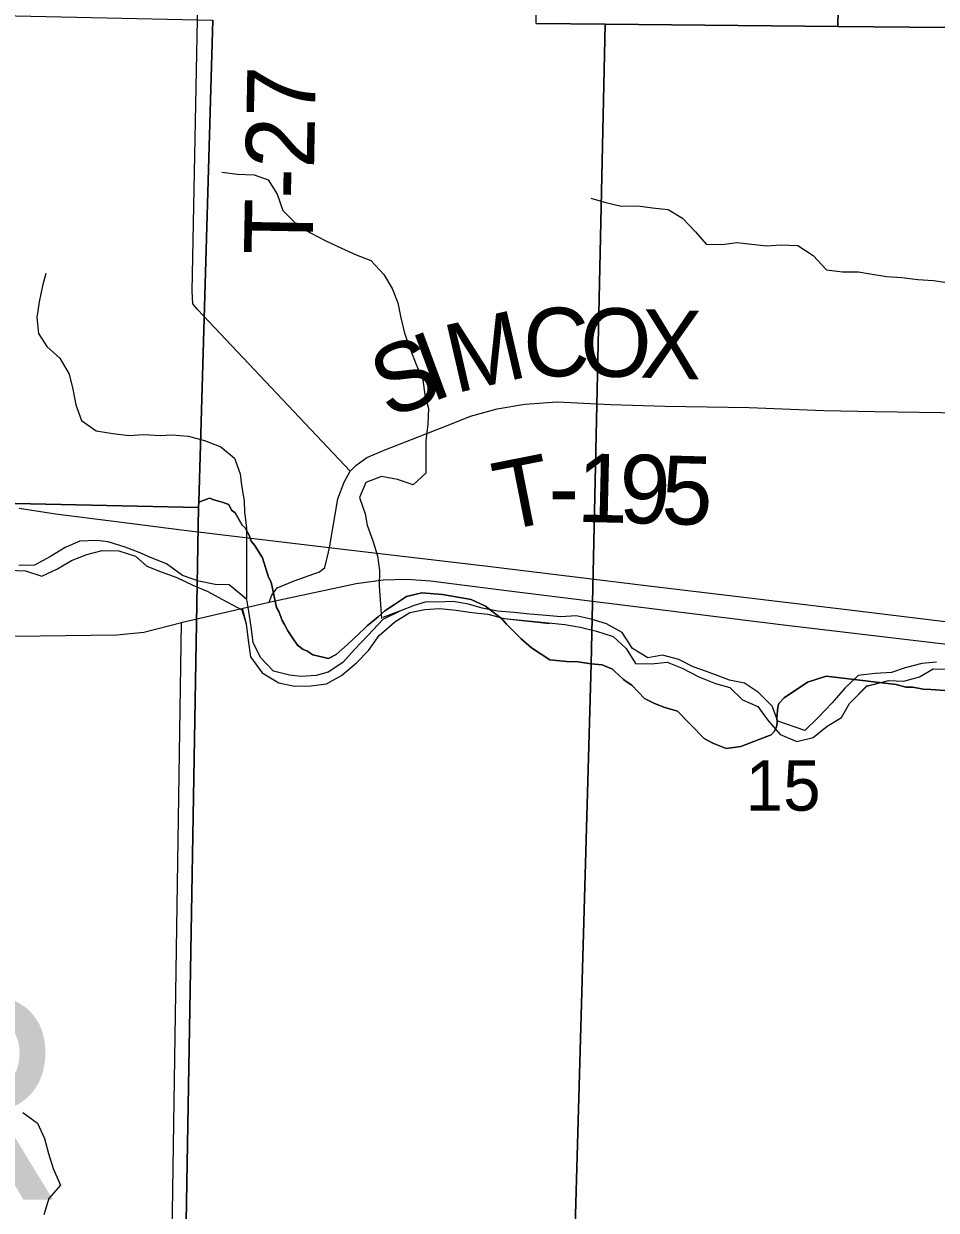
# Model space of a CAD drawing. Extents: x 1985906 to 2277390, y 930619 to 1324581.
# Drawn here: x 2079054 to 2083047, y 1100338 to 1105528 of the extents above; entities that cross this region are included whole.
import ezdxf

# ---------------------------------------------------------------- set-up
doc = ezdxf.new("R2010")
doc.units = 0
for name, color, linetype in [('GM_X_Minor_River', 7, 'Continuous'), ('GM_X_Rail_Line', 7, 'Continuous'), ('GM_X_Section', 7, 'Continuous'), ('GM_X_Section_Text', 7, 'Continuous'), ('GM_X_Township_Road', 7, 'Continuous'), ('GM_X_Township_Road_Text', 7, 'Continuous'), ('GM_X_Township_Text', 7, 'Continuous'), ('GM_X_US_Route', 7, 'Continuous')]:
    doc.layers.add(name, color=color, linetype=linetype)

msp = doc.modelspace()

# ---------------------------------------------------------------- linework, layer by layer
at = {"layer": 'GM_X_Minor_River'}
for points in [[(2079921.6, 1104879.4), (2079989.9, 1104869.9), (2080062.2, 1104866.5), (2080124.6, 1104844.9), (2080163.3, 1104782.9), (2080188, 1104710.9), (2080246.7, 1104653.1), (2080309.3, 1104613.5), (2080375.8, 1104577.8), (2080444.3, 1104546.3), (2080508.8, 1104516.6), (2080573.3, 1104493.1), (2080630, 1104431.3), (2080666.7, 1104369.3), (2080691.3, 1104307.3), (2080704, 1104241.2), (2080720.6, 1104175.1), (2080747.3, 1104101), (2080772, 1104037), (2080800.7, 1103970.9), (2080809.3, 1103904.8), (2080825.9, 1103844.7), (2080822.5, 1103776.4), (2080813.1, 1103704.1), (2080814.3, 1103561.6), (2080758.6, 1103511), (2080690.1, 1103534.6), (2080619.7, 1103548.1), (2080551.7, 1103521.4), (2080524.2, 1103455), (2080548.9, 1103384.9), (2080557.4, 1103334.8), (2080582.1, 1103266.8), (2080602.7, 1103200.7), (2080611.3, 1103136.5), (2080609.9, 1103068.3), (2080620.1, 1102927.1)], [(2081536.3, 1104765.4), (2081600.7, 1104745.8), (2081669.1, 1104730.3), (2081741.4, 1104730.8), (2081805.7, 1104723.3), (2081874, 1104715.8), (2081936.6, 1104678.1), (2081993.3, 1104618.4), (2082039.9, 1104564.5), (2082110.2, 1104563.1), (2082174.3, 1104571.6), (2082238.6, 1104564.1), (2082304.9, 1104556.5), (2082369.1, 1104561.1), (2082441.4, 1104557.6), (2082508, 1104513.9), (2082566.8, 1104452.2), (2082637.1, 1104442.7), (2082707.4, 1104443.2), (2082757.7, 1104433.6), (2082830, 1104422.1), (2082896.3, 1104418.6), (2082966.6, 1104409.1), (2083034.9, 1104405.6), (2083103.2, 1104394.1)], [(2079150.7, 1104436), (2079137.1, 1104381.6), (2079121.7, 1104311.3), (2079112.2, 1104243), (2079118.9, 1104172.8), (2079155.5, 1104116.9), (2079212.1, 1104065.1), (2079252.9, 1103995.2), (2079269.5, 1103929.1), (2079282.2, 1103860.9), (2079306.9, 1103792.9), (2079371.5, 1103747.2), (2079443.9, 1103735.7), (2079516.2, 1103726.2), (2079580.4, 1103730.7), (2079652.7, 1103727.3), (2079702.9, 1103729.7), (2079775.2, 1103724.2), (2079845.6, 1103704.7), (2079916.1, 1103677.1), (2079976.7, 1103627.4), (2080001.4, 1103559.4), (2080007.9, 1103509.2), (2080018.5, 1103441.1), (2080021, 1103390.9), (2080029.6, 1103322.7), (2080029.7, 1103015.9)], [(2080625.2, 1102921.9), (2080561.6, 1102853.1), (2080502, 1102790.5), (2080450.3, 1102733.9), (2080386.4, 1102691.2), (2080334.4, 1102676.8), (2080268.2, 1102672.2), (2080217.9, 1102677.9), (2080147.5, 1102695.4), (2080090.8, 1102755.2), (2080058.1, 1102821.2), (2080049.5, 1102889.3), (2080038.8, 1102957.5), (2080030.3, 1103009.6), (2079953.2, 1103074), (2079891.3, 1103074.8), (2079820.9, 1103090.3), (2079748.4, 1103113.8), (2079679.7, 1103165.5), (2079609.2, 1103193.1), (2079558.8, 1103214.7), (2079498.4, 1103238.4), (2079424, 1103261.9), (2079373.7, 1103267.5), (2079299.5, 1103264.9), (2079235.5, 1103236.3), (2079171.6, 1103197.7), (2079101.7, 1103159), (2079033.5, 1103158.5)], [(2078989.5, 1103138.1), (2079061.8, 1103134.6), (2079134.2, 1103111.1), (2079202.2, 1103143.8), (2079264.1, 1103180.4), (2079330.1, 1103207), (2079398.2, 1103223.5), (2079470.5, 1103222.1), (2079542.9, 1103198.6), (2079593.5, 1103154.8), (2079655.9, 1103131.2), (2079724.4, 1103105.6), (2079795, 1103072.1), (2079857.4, 1103046.4), (2079924, 1103008.8), (2080008.2, 1102963.9)], [(2078989.5, 1103138.1), (2079061.8, 1103134.6), (2079134.2, 1103111.1), (2079202.2, 1103143.8), (2079264.1, 1103180.4), (2079330.1, 1103207), (2079398.2, 1103223.5), (2079470.5, 1103222.1), (2079542.9, 1103198.6), (2079593.5, 1103154.8), (2079655.9, 1103131.2), (2079724.4, 1103105.6), (2079795, 1103072.1), (2079857.4, 1103046.4), (2079924, 1103008.8), (2080008.2, 1102963.9)], [(2083047.6, 1102735.8), (2082983.4, 1102729.2), (2082911.3, 1102710.6), (2082851.3, 1102690.1), (2082779.1, 1102685.5), (2082704.9, 1102676.9), (2082647.1, 1102622.3), (2082591.5, 1102557.6), (2082529.9, 1102492.9), (2082472.1, 1102436.3), (2082353.4, 1102477.5), (2082328.7, 1102543.6), (2082270, 1102603.3), (2082207.4, 1102643), (2082143, 1102656.6), (2082092.7, 1102676.2), (2082042.3, 1102693.9), (2081983.9, 1102715.6), (2081921.4, 1102747.2), (2081849, 1102766.7), (2081784.9, 1102754.2), (2081718.3, 1102795.8), (2081673.5, 1102865.7), (2081604.9, 1102903.3), (2081536.5, 1102922.9), (2081472.1, 1102938.4), (2081403.9, 1102933.9), (2081339.7, 1102939.4), (2081269.4, 1102944.9), (2081199, 1102952.4), (2081126.7, 1102957.8), (2081060.4, 1102971.4), (2081000, 1102989), (2080933.7, 1103000.5), (2080865.4, 1102998), (2080815.3, 1102999.6), (2080763.2, 1102983.1), (2080703.2, 1102960.6), (2080625.2, 1102921.9)], [(2083047.6, 1102735.8), (2082983.4, 1102729.2), (2082911.3, 1102710.6), (2082851.3, 1102690.1), (2082779.1, 1102685.5), (2082704.9, 1102676.9), (2082647.1, 1102622.3), (2082591.5, 1102557.6), (2082529.9, 1102492.9), (2082472.1, 1102436.3), (2082353.4, 1102477.5), (2082328.7, 1102543.6), (2082270, 1102603.3), (2082207.4, 1102643), (2082143, 1102656.6), (2082092.7, 1102676.2), (2082042.3, 1102693.9), (2081983.9, 1102715.6), (2081921.4, 1102747.2), (2081849, 1102766.7), (2081784.9, 1102754.2), (2081718.3, 1102795.8), (2081673.5, 1102865.7), (2081604.9, 1102903.3), (2081536.5, 1102922.9), (2081472.1, 1102938.4), (2081403.9, 1102933.9), (2081339.7, 1102939.4), (2081269.4, 1102944.9), (2081199, 1102952.4), (2081126.7, 1102957.8), (2081060.4, 1102971.4), (2081000, 1102989), (2080933.7, 1103000.5), (2080865.4, 1102998), (2080815.3, 1102999.6), (2080763.2, 1102983.1), (2080703.2, 1102960.6), (2080626.2, 1102930.1)], [(2080008.2, 1102963.9), (2080027.3, 1102903.2), (2080035.9, 1102831), (2080046.6, 1102758.9), (2080097.4, 1102689), (2080170, 1102645.4), (2080238.4, 1102629.9), (2080310.7, 1102632.4), (2080378.8, 1102641), (2080444.7, 1102677.6), (2080510.5, 1102732.3), (2080562.2, 1102786.9), (2080609.8, 1102851.5), (2080677.5, 1102912.2), (2080743.4, 1102952.9), (2080809.5, 1102965.4), (2080875.7, 1102970), (2080946, 1102962.5), (2081014.4, 1102953), (2081084.7, 1102945.5), (2081157.1, 1102926), (2081350, 1102907.4)], [(2080010.6, 1102971.3), (2080027.3, 1102903.2), (2080035.9, 1102831), (2080046.6, 1102758.9), (2080097.4, 1102689), (2080170, 1102645.4), (2080238.4, 1102629.9), (2080310.7, 1102632.4), (2080378.8, 1102641), (2080444.7, 1102677.6), (2080510.5, 1102732.3), (2080562.2, 1102786.9), (2080609.8, 1102851.5), (2080677.5, 1102912.2), (2080743.4, 1102952.9), (2080809.5, 1102965.4), (2080875.7, 1102970), (2080946, 1102962.5), (2081014.4, 1102953), (2081084.7, 1102945.5), (2081157.1, 1102926), (2081354.4, 1102904), (2081293.7, 1102911)], [(2081350, 1102907.4), (2081422.3, 1102899.9), (2081488.6, 1102888.4), (2081561.1, 1102870.9), (2081633.5, 1102847.3), (2081690.2, 1102795.6), (2081730.9, 1102729.7), (2081801.2, 1102728.2), (2081869.4, 1102734.8), (2081935.8, 1102709.2), (2082008.4, 1102671.6), (2082080.9, 1102642), (2082143.3, 1102624.5), (2082200, 1102570.7), (2082266.5, 1102541.1), (2082309.1, 1102483.2), (2082363.9, 1102419.4), (2082436.4, 1102387.8), (2082508.5, 1102406.5), (2082570.3, 1102455.1), (2082632.2, 1102493.7), (2082667.8, 1102554.2), (2082742.9, 1102630.9)], [(2081350, 1102907.4), (2081422.3, 1102899.9), (2081488.6, 1102888.4), (2081561.1, 1102870.9), (2081633.5, 1102847.3), (2081690.2, 1102795.6), (2081730.9, 1102729.7), (2081801.2, 1102728.2), (2081869.4, 1102734.8), (2081935.8, 1102709.2), (2082008.4, 1102671.6), (2082080.9, 1102642), (2082143.3, 1102624.5), (2082200, 1102570.7), (2082266.5, 1102541.1), (2082309.1, 1102483.2), (2082363.9, 1102419.4), (2082436.4, 1102387.8), (2082508.5, 1102406.5), (2082570.3, 1102455.1), (2082632.2, 1102493.7), (2082667.8, 1102554.2), (2082744.8, 1102632.9)], [(2082738.7, 1102629.8), (2082837.5, 1102655.9), (2082905.8, 1102652.4), (2082973.9, 1102671), (2083033.8, 1102705.6), (2083106.1, 1102704.1), (2083194.5, 1102645)], [(2082742.9, 1102630.9), (2082837.5, 1102655.9), (2082905.8, 1102652.4), (2082973.9, 1102671), (2083033.8, 1102705.6), (2083106.1, 1102704.1), (2083189.9, 1102648.1)], [(2079050.5, 1100766.1), (2079115.2, 1100718.4), (2079145.9, 1100652.4), (2079162.5, 1100586.3), (2079183.1, 1100520.3), (2079215.9, 1100448.3), (2079164.2, 1100389.6), (2079142.8, 1100317.2)]]:
    msp.add_lwpolyline(points, dxfattribs=at)
at = {"layer": 'GM_X_Rail_Line'}
msp.add_lwpolyline([(2079035.1, 1103408.6), (2079193.8, 1103383.9), (2079448.7, 1103352.1), (2079756.9, 1103313.4), (2080464.1, 1103228.9), (2081085.3, 1103154.6), (2081789.4, 1103068.6), (2082655.4, 1102965.6), (2083792.4, 1102827.7)], dxfattribs=at)
at = {"layer": 'GM_X_Section'}
for points in [[(2082664.1, 1107949.7), (2082615.7, 1105516), (2081597.9, 1105526.5), (2081297.1, 1105529.6), (2081329.8, 1107991.2)], [(2084104.8, 1107893.2), (2084054.5, 1105501.2), (2083857.7, 1105503.2), (2083246.8, 1105509.5), (2082615.7, 1105516), (2082664.1, 1107949.7)], [(2079881.3, 1105544.3), (2079820.5, 1103435.6), (2079819.8, 1103412.6), (2078346.9, 1103444.1), (2078355.4, 1105576.7)], [(2079819.8, 1103412.6), (2079765.4, 1100289.2), (2078327.7, 1100304.9), (2078346.9, 1103444.1)]]:
    msp.add_lwpolyline(points, close=True, dxfattribs=at)
for points in [[(2081297.1, 1105529.6), (2081597.9, 1105526.5), (2081537.3, 1102728.7), (2081479.4, 1102736.4), (2081429.7, 1102738.7), (2081356.5, 1102746.2), (2081275.4, 1102798), (2081231.5, 1102838.1), (2081167.1, 1102902.2), (2081146.6, 1102925), (2081075.2, 1102981), (2081011.9, 1103008.8), (2080886.3, 1103032), (2080796.5, 1103038), (2080728.6, 1103022.7), (2080677.2, 1102987.3), (2080652.1, 1102972.3), (2080634.1, 1102960), (2080604.8, 1102934.2), (2080557.4, 1102894.7), (2080546.3, 1102883.9), (2080522.6, 1102860.8), (2080471, 1102813.3), (2080420.8, 1102768.4), (2080387.5, 1102752), (2080319.9, 1102767.6), (2080293.8, 1102784.9), (2080277.3, 1102790.2), (2080252.5, 1102810.2), (2080230.7, 1102842.3), (2080210.3, 1102871.8), (2080195.3, 1102900), (2080185.8, 1102917.4), (2080170.9, 1102956.3), (2080160, 1102975.1), (2080136.4, 1103085), (2080124.7, 1103106.5), (2080099.8, 1103191.2), (2080073.7, 1103231.5), (2080065.9, 1103245), (2080048.8, 1103265.1), (2080041.3, 1103290.6), (2080023.2, 1103322.9), (2080009.9, 1103335), (2079980.1, 1103388.7), (2079962.8, 1103400.8), (2079951.2, 1103425), (2079923, 1103435.8), (2079886.6, 1103445.2), (2079866.5, 1103453.3), (2079820.5, 1103435.6), (2079881.3, 1105544.3)], [(2083084.7, 1102611.6), (2083023.9, 1102616.5), (2082989.3, 1102617.6), (2082945.2, 1102625.3), (2082913.4, 1102626.4), (2082872, 1102638.2), (2082565.4, 1102673.5), (2082483.7, 1102648.6), (2082382.1, 1102579.2), (2082358.4, 1102554.7), (2082354.1, 1102538.5), (2082349.5, 1102491.3), (2082350.7, 1102471.2), (2082347.8, 1102452.3), (2082339.3, 1102433.4), (2082325.4, 1102417.1), (2082192.2, 1102366.2), (2082127.2, 1102357.6), (2082069.3, 1102381.4), (2082032.2, 1102401.3), (2081914.3, 1102521.6), (2081859.2, 1102537.3), (2081813.7, 1102554.5), (2081771.1, 1102577), (2081714.9, 1102634.5), (2081694.3, 1102647.8), (2081679.2, 1102659.8), (2081657.3, 1102679.8), (2081640.8, 1102694.5), (2081629.8, 1102705.2), (2081585.8, 1102723.7), (2081537.3, 1102728.7), (2081597.9, 1105526.5), (2082615.7, 1105516), (2083246.8, 1105509.5)], [(2079765.4, 1100289.2), (2079819.8, 1103412.6), (2079820.5, 1103435.6), (2079866.5, 1103453.3), (2079886.6, 1103445.2), (2079923, 1103435.8), (2079951.2, 1103425), (2079962.8, 1103400.8), (2079980.1, 1103388.7), (2080009.9, 1103335), (2080023.2, 1103322.9), (2080041.3, 1103290.6), (2080048.8, 1103265.1), (2080065.9, 1103245), (2080073.7, 1103231.5), (2080099.8, 1103191.2), (2080124.7, 1103106.5), (2080136.4, 1103085), (2080160, 1102975.1), (2080170.9, 1102956.3), (2080185.8, 1102917.4), (2080195.3, 1102900), (2080210.3, 1102871.8), (2080230.7, 1102842.3), (2080252.5, 1102810.2), (2080277.3, 1102790.2), (2080293.8, 1102784.9), (2080319.9, 1102767.6), (2080387.5, 1102752), (2080420.8, 1102768.4), (2080471, 1102813.3), (2080522.6, 1102860.8), (2080546.3, 1102883.9), (2080557.4, 1102894.7), (2080604.8, 1102934.2), (2080634.1, 1102960), (2080652.1, 1102972.3), (2080677.2, 1102987.3), (2080728.6, 1103022.7), (2080796.5, 1103038), (2080886.3, 1103032), (2081011.9, 1103008.8), (2081075.2, 1102981), (2081146.6, 1102925), (2081167.1, 1102902.2), (2081231.5, 1102838.1), (2081275.4, 1102798), (2081356.5, 1102746.2), (2081429.7, 1102738.7), (2081479.4, 1102736.4), (2081537.3, 1102728.7), (2081466.9, 1100267.5)], [(2081466.9, 1100267.5), (2081537.3, 1102728.7), (2081585.8, 1102723.7), (2081629.8, 1102705.2), (2081640.8, 1102694.5), (2081657.3, 1102679.8), (2081679.2, 1102659.8), (2081694.3, 1102647.8), (2081714.9, 1102634.5), (2081771.1, 1102577), (2081813.7, 1102554.5), (2081859.2, 1102537.3), (2081914.3, 1102521.6), (2082032.2, 1102401.3), (2082069.3, 1102381.4), (2082127.2, 1102357.6), (2082192.2, 1102366.2), (2082325.4, 1102417.1), (2082339.3, 1102433.4), (2082347.8, 1102452.3), (2082350.7, 1102471.2), (2082349.5, 1102491.3), (2082354.1, 1102538.5), (2082358.4, 1102554.7), (2082382.1, 1102579.2), (2082483.7, 1102648.6), (2082565.4, 1102673.5), (2082872, 1102638.2), (2082913.4, 1102626.4), (2082945.2, 1102625.3), (2082989.3, 1102617.6), (2083023.9, 1102616.5), (2083084.7, 1102611.6)]]:
    msp.add_lwpolyline(points, dxfattribs=at)
at = {"layer": 'GM_X_Township_Road'}
for points in [[(2080482.8, 1103570.8), (2079815.9, 1104276.7), (2079793.7, 1104302.7), (2079791.4, 1104358.8), (2079859.3, 1107850.4)], [(2080387.5, 1103216.5), (2080387.7, 1103217.4), (2080393.7, 1103243.7), (2080429.1, 1103450.3), (2080456.9, 1103522.6), (2080482.8, 1103570.8), (2080506.9, 1103595), (2080554.9, 1103631.2), (2080639, 1103665.6), (2080751.3, 1103710), (2080933.7, 1103780.8), (2081009.8, 1103811.1), (2081126.1, 1103843.6), (2081246.5, 1103864), (2081388.9, 1103874.5), (2081621.8, 1103863.1), (2081860.7, 1103855.9), (2082228, 1103849), (2082555.3, 1103835.9), (2082778.1, 1103832.6), (2083167.5, 1103825.8)], [(2080128.1, 1102997.4), (2080139.6, 1103028.3), (2080163.6, 1103060.5), (2080237.8, 1103090.7), (2080348, 1103131.2), (2080372, 1103149.3), (2080387.5, 1103216.5)], [(2079710, 1100620.8), (2079710, 1100620.8), (2079744.7, 1102908.8)], [(2079688, 1099164.8), (2079710, 1100620.8)]]:
    msp.add_lwpolyline(points, dxfattribs=at)
at = {"layer": 'GM_X_US_Route'}
msp.add_lwpolyline([(2078900.2, 1102847.8), (2079461.4, 1102854.8), (2079579.8, 1102866.9), (2079744.7, 1102908.8), (2079749.8, 1102910), (2080128.1, 1102997.4), (2080154.1, 1103003.4), (2080508.4, 1103079.8), (2080626.7, 1103096), (2080731.1, 1103097.8), (2080833.8, 1103091.5), (2081166.1, 1103049.2), (2082366.6, 1102899.5), (2083450.1, 1102771.9), (2084171.3, 1102678.1), (2084596.5, 1102615.3), (2085073.8, 1102568.7)], dxfattribs=at)

# ---------------------------------------------------------------- texts
at = {"layer": 'GM_X_Section_Text'}
msp.add_text('15', height=221, rotation=0, dxfattribs=at).set_placement((2082212.6, 1102085.7))
at = {"layer": 'GM_X_Township_Road_Text'}
for s, rotation, p in [('T-27', 88.9397, (2080317.6, 1104514.9)), ('C', 1.3584, (2081243.2, 1103982.1)), ('O', 358.3459, (2081485.3, 1103988)), ('X', 358.2184, (2081749, 1103980.3)), ('M', 13.0279, (2080941.9, 1103910.7)), ('I', 20.3532, (2080836.1, 1103870.8)), ('S', 20.9323, (2080647.9, 1103798.8)), ('T', 11.1834, (2081146.5, 1103307.5)), ('1', 358.6833, (2081472.6, 1103349.4)), ('9', 358.4906, (2081657.1, 1103345.1)), ('5', 358.4542, (2081841.8, 1103340.3)), ('-', 359.9454, (2081351.2, 1103349.5))]:
    msp.add_text(s, height=300, rotation=rotation, dxfattribs=at).set_placement(p)
at = {"layer": 'GM_X_Township_Text'}
msp.add_text('HOMER', height=900, rotation=0, dxfattribs=at).set_placement((2074758, 1100383.9))

doc.saveas('drawing.dxf')
